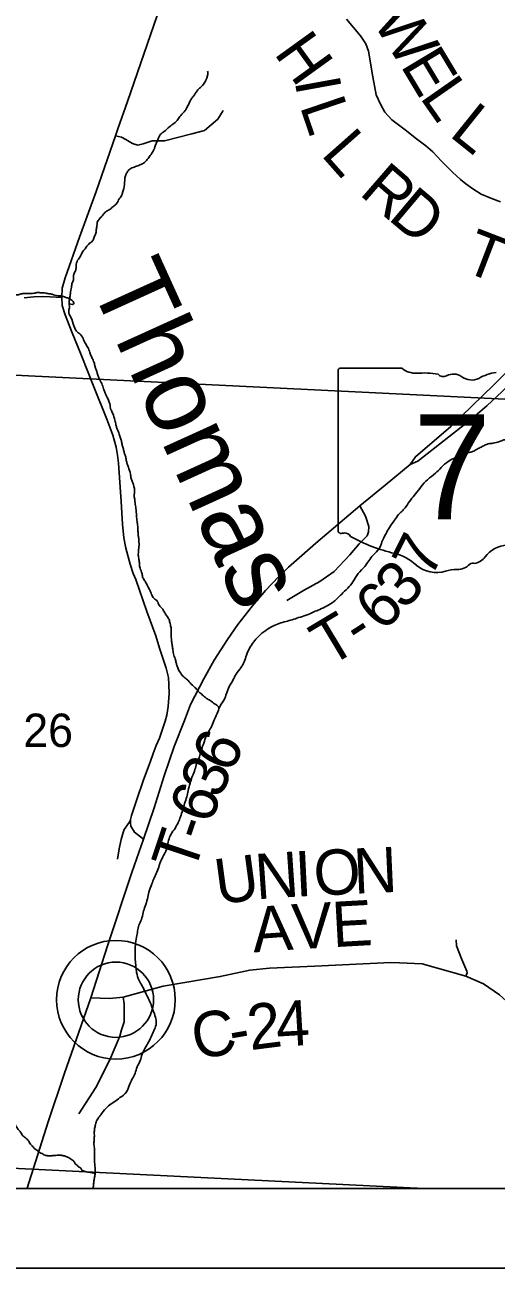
# Model space of a CAD drawing. Extents: x -20.2 to 34, y 0 to 22.
# Drawn here: x 2.827 to 3.418, y 14 to 15.559 of the extents above; entities that cross this region are included whole.
import ezdxf

# ---------------------------------------------------------------- set-up
doc = ezdxf.new("R2010")
doc.units = 0
for name, color, linetype in [('Default', 7, 'Continuous'), ('GM_X_County_Road', 7, 'Continuous'), ('GM_X_County_Road_Text', 7, 'Continuous'), ('GM_X_Minor_River', 7, 'Continuous'), ('GM_X_Minor_River_Text', 7, 'Continuous'), ('GM_X_Section_Text', 7, 'Continuous'), ('GM_X_State_Location', 7, 'Continuous'), ('GM_X_State_Route', 7, 'Continuous'), ('GM_X_State_Shield', 7, 'Continuous'), ('GM_X_Township_Road', 7, 'Continuous'), ('GM_X_Township_Road_Text', 7, 'Continuous'), ('GM_X_Unincorporated', 7, 'Continuous'), ('GM_X_Unincorporated_Location', 7, 'Continuous'), ('SH_Cut_Line', 7, 'Continuous'), ('SH_Data', 7, 'Continuous')]:
    doc.layers.add(name, color=color, linetype=linetype)

msp = doc.modelspace()

# ---------------------------------------------------------------- linework, layer by layer
at = {"layer": 'Default'}
msp.add_lwpolyline([(4.5, 19.1063), (4.129, 19.1285), (4.084, 19.1299), (2.9253, 19.1951), (2.1, 19.2514), (2.1, 14.1), (5.3953, 14.1)], dxfattribs=at)
for points in [[(3.3273, 14.1), (3.4615, 14.1), (3.4877, 14.5012), (3.5149, 14.9006), (3.5228, 15.0852), (2.4641, 15.1369), (2.4117, 14.1451)], [(2.4093, 14.1), (3.3273, 14.1), (2.4117, 14.1451)]]:
    msp.add_lwpolyline(points, close=True, dxfattribs=at)
at = {"layer": 'GM_X_County_Road'}
for points in [[(2.9791, 14.3478), (3.0004, 14.3535), (3.0719, 14.3657), (3.1089, 14.3735), (3.1335, 14.3761), (3.1905, 14.3787), (3.2857, 14.3834), (3.2968, 14.3829)], [(3.2968, 14.3829), (3.3253, 14.3816), (3.38, 14.3661), (3.402, 14.3566), (3.4223, 14.3426), (3.4757, 14.2947), (3.4967, 14.2687), (3.5048, 14.2611), (3.5127, 14.2584), (3.5246, 14.2571)], [(2.9097, 14.3391), (2.9331, 14.3382), (2.95, 14.34), (2.9791, 14.3478)]]:
    msp.add_lwpolyline(points, dxfattribs=at)
at = {"layer": 'GM_X_Minor_River'}
msp.add_lwpolyline([(3.3752, 15.0207), (3.3699, 15.018)], dxfattribs=at)
for points in [[(2.8856, 15.2302), (2.886, 15.2348), (2.8879, 15.2393), (2.888, 15.245), (2.8899, 15.2496), (2.8911, 15.2541), (2.8923, 15.2624), (2.8961, 15.2681), (2.8984, 15.2727), (2.9038, 15.2802), (2.9076, 15.2847), (2.9118, 15.2881), (2.9138, 15.293), (2.9161, 15.2979), (2.9165, 15.3021), (2.9173, 15.3071), (2.9177, 15.3112), (2.9204, 15.3158), (2.9246, 15.3203), (2.9284, 15.3248), (2.9326, 15.3271), (2.9372, 15.3308), (2.9414, 15.3342), (2.9445, 15.3395), (2.9479, 15.3448), (2.9495, 15.3489), (2.9518, 15.3588), (2.9522, 15.3649), (2.953, 15.3698), (2.955, 15.3739), (2.9584, 15.3781), (2.9641, 15.3807), (2.9698, 15.3829), (2.9744, 15.3848), (2.9794, 15.3889), (2.9832, 15.3938), (2.987, 15.3995), (2.9893, 15.4037), (2.9905, 15.4078), (2.9928, 15.4128), (2.9947, 15.4173), (2.9967, 15.4215), (3.0016, 15.4252), (3.0085, 15.4316), (3.0139, 15.4354), (3.0188, 15.4403), (3.0223, 15.4455), (3.028, 15.4516), (3.0303, 15.4557), (3.033, 15.461), (3.0353, 15.4656), (3.0384, 15.4697), (3.043, 15.4765), (3.0472, 15.4807), (3.0518, 15.4859), (3.0545, 15.4912), (3.056, 15.4954), (3.0561, 15.5011)], [(2.8825, 15.2091), (2.8883, 15.2093), (2.8868, 15.2131), (2.883, 15.2154), (2.8807, 15.2166), (2.8784, 15.2173), (2.8765, 15.2181), (2.8742, 15.2185), (2.8723, 15.2193), (2.8685, 15.2193), (2.8647, 15.22), (2.8613, 15.2212), (2.8568, 15.2219), (2.8526, 15.2227), (2.8499, 15.2231), (2.8461, 15.2231), (2.8439, 15.2235), (2.842, 15.2235), (2.8397, 15.2227), (2.8366, 15.2223), (2.8306, 15.222), (2.8245, 15.222), (2.8222, 15.2216), (2.8199, 15.2209), (2.8176, 15.2205), (2.8116, 15.2201), (2.8051, 15.2194), (2.8017, 15.2194), (2.7971, 15.2186), (2.793, 15.2182), (2.7869, 15.2175), (2.7819, 15.2167), (2.7797, 15.2168), (2.7766, 15.216), (2.7743, 15.216), (2.7724, 15.2156), (2.7664, 15.2153), (2.7493, 15.2153), (2.7462, 15.2149), (2.7432, 15.2153), (2.7402, 15.2149), (2.7371, 15.2153), (2.7345, 15.2149), (2.7318, 15.2153), (2.7276, 15.2153), (2.7253, 15.2149), (2.7136, 15.215), (2.7102, 15.2146), (2.7071, 15.2142), (2.7037, 15.2138), (2.7007, 15.2139), (2.6984, 15.2135), (2.6957, 15.2131), (2.6923, 15.2116), (2.687, 15.2097), (2.6817, 15.209), (2.6782, 15.2082), (2.6756, 15.2071), (2.6725, 15.2059), (2.6665, 15.2048), (2.6611, 15.2033), (2.6573, 15.2022), (2.6543, 15.2022), (2.6501, 15.201), (2.6471, 15.2003), (2.644, 15.1995), (2.6395, 15.1995), (2.6372, 15.1992), (2.6345, 15.1988), (2.6277, 15.198), (2.6224, 15.198), (2.6167, 15.1977), (2.6083, 15.1977), (2.6049, 15.1973), (2.6023, 15.1969), (2.5996, 15.1969), (2.5966, 15.1966), (2.5939, 15.1966), (2.5905, 15.1962), (2.5882, 15.1958), (2.5859, 15.1958), (2.5836, 15.1955), (2.581, 15.1955), (2.5787, 15.1951), (2.576, 15.1943), (2.5719, 15.1932), (2.57, 15.1921), (2.5639, 15.1913), (2.5612, 15.1909), (2.5593, 15.1906), (2.5563, 15.1898), (2.5525, 15.1894), (2.5498, 15.1891), (2.5399, 15.1891), (2.5365, 15.1887), (2.5335, 15.1887), (2.5301, 15.1883)], [(3.0706, 14.7018), (3.0698, 14.7037), (3.0649, 14.7076), (3.0592, 14.7118), (3.0547, 14.7145), (3.0498, 14.7187), (3.0453, 14.7222), (3.0412, 14.7271), (3.037, 14.731), (3.0317, 14.7367), (3.0276, 14.7401), (3.0223, 14.7459), (3.0178, 14.755), (3.0167, 14.7592), (3.0153, 14.7642), (3.0134, 14.7702), (3.0123, 14.7767), (3.0116, 14.782), (3.0109, 14.7862), (3.0105, 14.7923), (3.0102, 14.7976), (3.0102, 14.8029), (3.0091, 14.8082), (3.0077, 14.8132), (3.005, 14.8178), (3.002, 14.8223), (2.9998, 14.8265), (2.9953, 14.8315), (2.993, 14.8365), (2.9889, 14.8399), (2.9859, 14.8449), (2.9833, 14.851), (2.9803, 14.8563), (2.9777, 14.8613), (2.975, 14.8658), (2.9739, 14.8708), (2.9713, 14.8776), (2.9706, 14.883), (2.9699, 14.8887), (2.9692, 14.894), (2.9696, 14.9), (2.9697, 14.9149), (2.969, 14.9202), (2.9687, 14.9255), (2.9683, 14.9316), (2.9676, 14.9361), (2.9669, 14.9437), (2.9662, 14.9525), (2.9651, 14.9597), (2.9648, 14.9639), (2.964, 14.9684), (2.9645, 14.9726), (2.963, 14.9825), (2.9615, 14.9867), (2.96, 14.9916), (2.9593, 14.9958), (2.9567, 15.0042), (2.9552, 15.0084), (2.9541, 15.0129), (2.953, 15.0182), (2.9516, 15.0224), (2.9504, 15.027), (2.949, 15.0319), (2.9482, 15.0361), (2.9468, 15.0407), (2.9453, 15.0456), (2.9423, 15.0533), (2.9412, 15.0574), (2.9397, 15.0632), (2.9371, 15.0719), (2.9349, 15.0765), (2.9334, 15.0837), (2.9297, 15.0928), (2.9271, 15.0986), (2.9256, 15.1027), (2.9234, 15.1092), (2.92, 15.1153), (2.917, 15.1244), (2.9155, 15.1286), (2.9144, 15.1328), (2.9126, 15.1385), (2.9103, 15.1431), (2.9085, 15.1484), (2.9059, 15.1545), (2.9029, 15.1595), (2.9006, 15.1641), (2.8969, 15.1705), (2.8924, 15.174), (2.8894, 15.1786), (2.8857, 15.19), (2.8834, 15.1946), (2.8819, 15.1988), (2.8827, 15.2044), (2.8824, 15.2117), (2.8832, 15.2166), (2.884, 15.2223), (2.8856, 15.2302)], [(3.4571, 15.0439), (3.4526, 15.0428), (3.4469, 15.0417), (3.4393, 15.0407), (3.4317, 15.0392), (3.4275, 15.0385), (3.4222, 15.0366), (3.4138, 15.0344), (3.4081, 15.0337), (3.4035, 15.0318), (3.3993, 15.0296), (3.394, 15.027), (3.3883, 15.024), (3.3841, 15.0229), (3.3752, 15.0207)], [(3.2955, 14.945), (3.3047, 14.9548), (3.3108, 14.9634), (3.3169, 14.971), (3.3238, 14.9801), (3.3319, 14.9887), (3.3418, 14.997), (3.3491, 15.0038), (3.3578, 15.0117), (3.3655, 15.0158), (3.3699, 15.018)], [(2.9252, 14.1965), (2.9317, 14.2036), (2.939, 14.2085), (2.9462, 14.2138), (2.9543, 14.2209), (2.9581, 14.23), (2.9616, 14.2372), (2.9651, 14.2444), (2.9678, 14.2523), (2.9716, 14.2603), (2.974, 14.2682), (2.9774, 14.2754), (2.982, 14.2834), (2.9863, 14.2921), (2.9894, 14.2996), (2.9917, 14.3068), (2.9906, 14.3148), (2.988, 14.3228), (2.9851, 14.3304), (2.9821, 14.3377), (2.978, 14.3457), (2.9742, 14.3537), (2.9701, 14.3609), (2.9671, 14.3708), (2.9661, 14.378), (2.9654, 14.3868), (2.9655, 14.405), (2.9671, 14.4152), (2.9683, 14.4228), (2.9699, 14.43), (2.973, 14.4372), (2.9753, 14.4459), (2.9776, 14.4539), (2.9807, 14.463), (2.9823, 14.4713), (2.9862, 14.4819), (2.9889, 14.4891), (2.9924, 14.4967), (2.9955, 14.505), (2.999, 14.5137), (3.0028, 14.5213), (3.0055, 14.5285), (3.0071, 14.5364), (3.0102, 14.544), (3.0152, 14.5515), (3.019, 14.5587), (3.0221, 14.5659), (3.0248, 14.5746), (3.0272, 14.5826), (3.0299, 14.5909), (3.0315, 14.5989), (3.0342, 14.608), (3.0365, 14.6152), (3.0396, 14.6231), (3.0419, 14.6311), (3.0458, 14.6413), (3.0478, 14.6485), (3.0505, 14.6564), (3.0536, 14.6648), (3.0574, 14.6727), (3.0613, 14.6799), (3.0648, 14.6886), (3.069, 14.6977), (3.0717, 14.7049), (3.0767, 14.7128), (3.0798, 14.7204), (3.0833, 14.7295), (3.0879, 14.7374), (3.0917, 14.745), (3.0979, 14.7529), (3.1021, 14.7604), (3.1048, 14.7688), (3.1087, 14.7775), (3.1137, 14.785), (3.1198, 14.7922), (3.129, 14.7997), (3.1377, 14.805), (3.1457, 14.8083), (3.1545, 14.8109), (3.1621, 14.8131), (3.1701, 14.8157), (3.1796, 14.8187), (3.1891, 14.8228), (3.1967, 14.8261), (3.2142, 14.8359), (3.2238, 14.8449), (3.2318, 14.8528), (3.2383, 14.8607), (3.2448, 14.8709), (3.2533, 14.88), (3.2636, 14.894), (3.2713, 14.9026), (3.2747, 14.9106), (3.2798, 14.9212), (3.284, 14.9287), (3.2905, 14.9378), (3.2955, 14.945)], [(2.9149, 14.1188), (2.9106, 14.1199), (2.9068, 14.1203), (2.9011, 14.1214), (2.8989, 14.1225), (2.897, 14.1252), (2.8943, 14.1271), (2.8924, 14.129), (2.8901, 14.1309), (2.8879, 14.1347), (2.8856, 14.1362), (2.8829, 14.1381), (2.8803, 14.1393), (2.8784, 14.14), (2.8746, 14.1412), (2.8723, 14.1416), (2.8674, 14.1416), (2.8643, 14.1412), (2.8621, 14.1412), (2.8598, 14.1408), (2.8564, 14.1408), (2.8545, 14.1412), (2.8518, 14.1416), (2.8499, 14.1428), (2.8442, 14.1458), (2.8419, 14.1481), (2.8393, 14.1496), (2.837, 14.1523), (2.8351, 14.1542), (2.8317, 14.1591), (2.8275, 14.1637), (2.8237, 14.1667), (2.8222, 14.1694), (2.8196, 14.1728), (2.8177, 14.1751), (2.8165, 14.177), (2.815, 14.1793), (2.8135, 14.1835), (2.8116, 14.1857), (2.809, 14.1899), (2.8078, 14.1918), (2.8052, 14.1933), (2.8021, 14.1968), (2.8002, 14.1983), (2.7946, 14.2032), (2.7908, 14.2067), (2.7885, 14.2086), (2.7858, 14.2112), (2.7839, 14.2127), (2.7813, 14.2158), (2.7767, 14.2188), (2.7745, 14.2196), (2.7714, 14.2215), (2.7688, 14.223), (2.7657, 14.2246), (2.76, 14.2284), (2.7578, 14.2295), (2.7543, 14.2303), (2.7517, 14.2322), (2.7494, 14.2345), (2.7456, 14.2364), (2.7422, 14.2386), (2.7392, 14.2409), (2.7358, 14.2428), (2.7327, 14.2444), (2.7301, 14.2459), (2.7278, 14.247), (2.7251, 14.2482), (2.7229, 14.2489), (2.7206, 14.2501), (2.7187, 14.2508), (2.7145, 14.2531), (2.7107, 14.2543), (2.7054, 14.2577), (2.6982, 14.26), (2.6959, 14.2611), (2.6929, 14.263), (2.691, 14.2642), (2.6887, 14.2657), (2.6853, 14.2691), (2.68, 14.271), (2.6739, 14.2752), (2.6705, 14.2764), (2.6686, 14.2775), (2.6663, 14.2786), (2.6637, 14.2802), (2.6591, 14.2832), (2.6576, 14.2863), (2.6504, 14.2889), (2.6485, 14.2905), (2.642, 14.2939), (2.639, 14.2946), (2.6367, 14.2965), (2.6318, 14.2992), (2.6284, 14.3), (2.6246, 14.303), (2.6215, 14.3053)]]:
    msp.add_spline(points, degree=3, dxfattribs=at)
msp.add_open_spline([(2.9126, 14.1), (2.9129, 14.1023), (2.9128, 14.1047), (2.9132, 14.107), (2.9136, 14.1094), (2.914, 14.1118), (2.9144, 14.1142), (2.9148, 14.1167), (2.9152, 14.1192), (2.9152, 14.1218), (2.9152, 14.1248), (2.9146, 14.1278), (2.9145, 14.1309), (2.9144, 14.1337), (2.9143, 14.1364), (2.9142, 14.1392), (2.9141, 14.142), (2.9143, 14.1448), (2.9143, 14.1476), (2.9142, 14.1505), (2.9135, 14.1534), (2.9136, 14.1563), (2.9136, 14.159), (2.9139, 14.1616), (2.914, 14.1643), (2.9141, 14.1669), (2.9139, 14.1696), (2.9141, 14.1723), (2.9142, 14.175), (2.9149, 14.1776), (2.9156, 14.1802), (2.9165, 14.1832), (2.9173, 14.1862), (2.9191, 14.1886), (2.9212, 14.1912), (2.9232, 14.1938), (2.9252, 14.1965)], degree=3, dxfattribs=at)
at = {"layer": 'GM_X_State_Route'}
for p, q in [((3.2786, 14.982), (3.3101, 15.0079)), ((3.2471, 14.9561), (3.2786, 14.982))]:
    msp.add_line(p, q, dxfattribs=at)
for points in [[(2.9755, 14.5379), (2.9644, 14.5467), (2.9597, 14.5543), (2.9592, 14.5586), (2.9593, 14.5614), (2.9594, 14.5624), (2.9606, 14.5674), (2.9671, 14.5864), (2.9758, 14.6122), (2.9814, 14.6278), (2.9844, 14.6358), (2.988, 14.6452), (2.9915, 14.6552), (2.9956, 14.6645), (2.9996, 14.676), (3.0028, 14.6859), (3.0049, 14.6933), (3.0068, 14.7043), (3.008, 14.7204), (3.0076, 14.732), (3.0069, 14.7406), (3.0043, 14.7523), (2.9959, 14.7775), (2.9911, 14.7928), (2.9798, 14.8233), (2.966, 14.8637), (2.9627, 14.8712), (2.9591, 14.8827), (2.9535, 14.903), (2.9512, 14.9159), (2.9493, 14.9328), (2.9478, 14.9615), (2.9445, 15.0096), (2.943, 15.0196), (2.9414, 15.0296), (2.9372, 15.0445), (2.9299, 15.0645), (2.9136, 15.1053), (2.8975, 15.1452), (2.8855, 15.1749), (2.8776, 15.1954), (2.8738, 15.2071), (2.8732, 15.2173), (2.8738, 15.2288), (2.8774, 15.2419), (2.8956, 15.2928), (2.9163, 15.3503), (2.9405, 15.4199), (2.9435, 15.4285), (2.9556, 15.463), (2.9972, 15.5829)], [(3.3101, 15.0079), (3.3197, 15.0118), (3.3858, 15.0637), (3.4061, 15.0813), (3.4253, 15.0993), (3.467, 15.1407), (3.5567, 15.2308)], [(3.3101, 15.0079), (3.3167, 15.0175), (3.3612, 15.0552), (3.4144, 15.1073), (3.4504, 15.1428)], [(3.0348, 14.7069), (3.0512, 14.739), (3.0644, 14.7624), (3.0809, 14.7883), (3.0941, 14.8073), (3.1122, 14.8304), (3.1288, 14.8496), (3.1456, 14.8673), (3.1576, 14.8789), (3.1741, 14.8938), (3.1918, 14.909), (3.2471, 14.9561)], [(2.9755, 14.5379), (2.989, 14.5771), (3.0016, 14.6172), (3.0143, 14.6541), (3.027, 14.6869), (3.0348, 14.7069)], [(2.9097, 14.3391), (2.9305, 14.4043), (2.961, 14.496), (2.9755, 14.5379)], [(2.8299, 14.1), (2.8299, 14.1001), (2.8563, 14.1835), (2.8762, 14.2434), (2.9097, 14.3391)]]:
    msp.add_lwpolyline(points, dxfattribs=at)
at = {"layer": 'GM_X_State_Shield'}
for p, q in [((3.2197, 15.125), (3.2197, 14.9249)), ((3.2995, 15.1285), (3.2223, 15.1285))]:
    msp.add_line(p, q, dxfattribs=at)
for centre, radius, start, end in [((3.2227, 15.1255), 0.00305, 98.1301, 188.1301), ((3.3179, 15.1517), 0.0296, 231.6195, 271.1119), ((3.4251, 15.0673), 0.0563, 97.3462, 120.7689), ((3.3277, 15.0161), 0.1064, 80.4867, 94.9883), ((3.3518, 15.1265), 0.00855, 219.7921, 297.1024), ((3.3644, 15.1034), 0.0178, 54.4667, 119.1411), ((3.3873, 15.1351), 0.0214, 233.8562, 294.8282), ((3.2227, 14.9245), 0.00308, 171.9584, 258.3066), ((3.2232, 14.9449), 0.0235, 267.339, 280.6039), ((3.228, 14.9134), 0.00848, 29.7484, 93.2717), ((3.3351, 15.0932), 0.2019, 240.4129, 257.1985), ((3.4346, 14.8687), 0.0383, 94.4031, 142.5768), ((3.2749, 14.835), 0.0632, 47.1842, 75.836), ((3.386, 14.9055), 0.0226, 282.8732, 323.2771), ((3.3432, 14.9124), 0.0401, 230.7004, 286.2918), ((3.3663, 14.8432), 0.0329, 85.6951, 111.2099), ((3.3693, 14.8974), 0.0214, 268.777, 315.5493), ((3.3886, 14.878), 0.00601, 65.7517, 132.6484)]:
    msp.add_arc(centre, radius, start, end, dxfattribs=at)
at = {"layer": 'GM_X_Township_Road'}
for points in [[(3.4233, 15.337), (3.4111, 15.3418), (3.3993, 15.3468), (3.3888, 15.3533), (3.3797, 15.3599), (3.3731, 15.3653), (3.3631, 15.3745), (3.3492, 15.3882), (3.3383, 15.3999), (3.3296, 15.4073), (3.318, 15.416), (3.304, 15.4275), (3.287, 15.44), (3.2784, 15.4494), (3.2729, 15.4597), (3.2675, 15.4712), (3.2633, 15.4937), (3.2577, 15.5259), (3.2546, 15.5351), (3.2476, 15.5455), (3.2302, 15.566)], [(2.9405, 15.4199), (2.9483, 15.4184), (2.9535, 15.4151), (2.9621, 15.4101), (2.9687, 15.4082), (2.9754, 15.4099), (2.9865, 15.4138), (2.9934, 15.4138), (3.0022, 15.4136), (3.0364, 15.4222), (3.0521, 15.4266), (3.0688, 15.4408), (3.0756, 15.4516)], [(2.8259, 15.2166), (2.8383, 15.218), (2.8492, 15.2186), (2.8588, 15.218), (2.8732, 15.2173)], [(3.1555, 14.8372), (3.1765, 14.8497), (3.1969, 14.861), (3.2148, 14.8734), (3.2343, 14.8945), (3.2463, 14.9081), (3.2561, 14.9185), (3.2579, 14.9233), (3.2582, 14.9298), (3.254, 14.943), (3.2471, 14.9561)], [(2.9593, 14.5614), (2.959, 14.561), (2.958, 14.5596), (2.9577, 14.559), (2.9515, 14.55), (2.95, 14.5461), (2.9478, 14.5375), (2.9469, 14.5337), (2.9453, 14.5256), (2.9431, 14.5128)], [(3.38, 14.3661), (3.3815, 14.3704), (3.381, 14.3724), (3.3749, 14.3869), (3.3681, 14.4041), (3.3676, 14.4115)], [(2.8947, 14.1937), (2.9159, 14.2265), (2.9258, 14.246), (2.9345, 14.2635), (2.9459, 14.2907), (2.9483, 14.2989), (2.9513, 14.3087), (2.9515, 14.3316), (2.95, 14.34)]]:
    msp.add_lwpolyline(points, dxfattribs=at)
at = {"layer": 'GM_X_Unincorporated'}
for radius in [0.0744, 0.0472]:
    msp.add_circle((2.9411, 14.3366), radius, dxfattribs=at)
at = {"layer": 'GM_X_Unincorporated_Location'}
msp.add_line((2.9411, 14.3366), (2.9411, 14.3366), dxfattribs=at)
at = {"layer": 'SH_Cut_Line'}
msp.add_lwpolyline([(5.7735, 14.1), (8.9, 14.1), (8.9, 20.9), (2.1, 20.9), (2.1, 14.1), (5.3953, 14.1), (5.7268, 14.1076)], close=True, dxfattribs=at)
at = {"layer": 'SH_Data'}
for p, q in [((2.1, 14.1), (8.9, 14.1)), ((2, 14), (9, 14))]:
    msp.add_line(p, q, dxfattribs=at)

# ---------------------------------------------------------------- texts
at = {"layer": 'GM_X_County_Road_Text'}
for s, rotation, p in [('U', 7.6433, (3.0688, 14.4558)), ('N', 3.9117, (3.1173, 14.4624)), ('I', 2.8503, (3.1669, 14.4658)), ('O', 2.8462, (3.1903, 14.4669)), ('N', 2.569, (3.2401, 14.4694)), ('A', 4.2003, (3.1138, 14.3958)), ('V', 3.3059, (3.1635, 14.3995)), ('E', 3.2031, (3.2134, 14.4024)), ('2', 7.2741, (3.1096, 14.2732)), ('4', 3.4264, (3.1433, 14.2775)), ('C', 9.9917, (3.0413, 14.2612)), ('-', 9.7742, (3.0872, 14.2693))]:
    msp.add_text(s, height=0.0568, rotation=rotation, dxfattribs=at).set_placement(p)
at = {"layer": 'GM_X_Minor_River_Text'}
msp.add_text('Thomas', height=0.09469, rotation=294.4253, dxfattribs=at).set_placement((2.9071, 15.2363))
at = {"layer": 'GM_X_Section_Text'}
msp.add_text('26', height=0.04186, rotation=0, dxfattribs=at).set_placement((2.825, 14.6535))
at = {"layer": 'GM_X_State_Location'}
for s in ['s', 'r']:
    msp.add_text(s, height=0.000189, dxfattribs=at).set_placement((3.3485, 15.0117))
msp.add_text('7', height=0.000189, rotation=0, dxfattribs=at).set_placement((3.32, 14.9979))
at = {"layer": 'GM_X_State_Shield'}
msp.add_text('7', height=0.1318, dxfattribs=at).set_placement((3.3137, 14.939))
at = {"layer": 'GM_X_Township_Road_Text'}
for s, rotation, p in [('W', 302.6641, (3.2618, 15.5634)), ('H', 305.7879, (3.1383, 15.5235)), ('E', 300.9873, (3.2971, 15.5083)), ('I', 280.3286, (3.165, 15.489)), ('L', 304.9076, (3.3213, 15.4684)), ('L', 288.7691, (3.1714, 15.4573)), ('L', 321.2465, (3.3577, 15.4206)), ('L', 311.4972, (3.1971, 15.3963)), ('R', 319.11, (3.2449, 15.3471)), ('D', 319.931, (3.2809, 15.316)), ('T', 338.9554, (3.3739, 15.2513)), ('7', 63.4299, (3.3358, 14.8635)), ('3', 48.0782, (3.3031, 14.8238)), ('6', 44.4602, (3.2754, 14.7965)), ('T', 31.0064, (3.208, 14.7529)), ('-', 33.2515, (3.2465, 14.7761)), ('6', 64.1424, (3.085, 14.6186)), ('3', 66.9558, (3.0716, 14.587)), ('6', 69.3051, (3.0595, 14.5549)), ('-', 70.9232, (3.052, 14.5332)), ('T', 71.5054, (3.0386, 14.4931))]:
    msp.add_text(s, height=0.0568, rotation=rotation, dxfattribs=at).set_placement(p)

doc.saveas('drawing.dxf')
